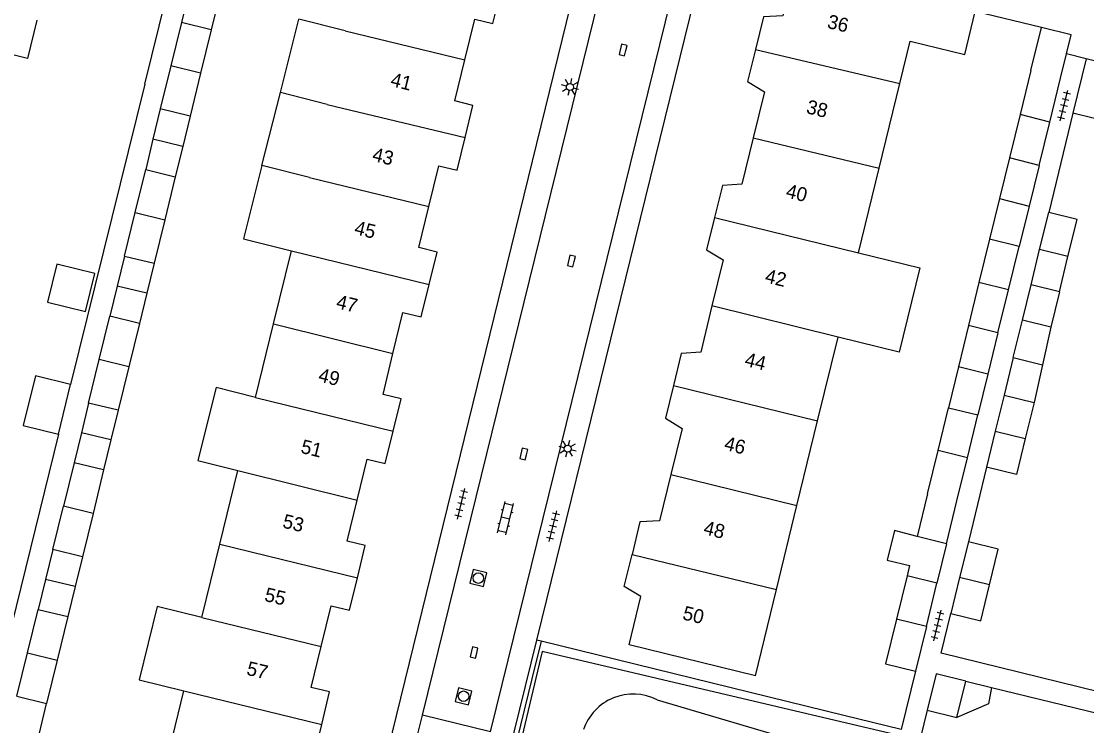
# Model space of a CAD drawing. Extents: x 128000 to 131008, y 398996 to 402500.
# Drawn here: x 128352.3 to 128428.5, y 399352.9 to 399403.3 of the extents above; entities that cross this region are included whole.
import ezdxf

# ---------------------------------------------------------------- set-up
doc = ezdxf.new("R2010")
doc.units = 0
for name, color, linetype in [('gg-afsc-erfafscheiding', 7, 'Continuous'), ('gg-afsc-hekwerk', 7, 'Continuous'), ('gg-afsc-muur', 7, 'Continuous'), ('gg-anno-huisnummerreeks BGT', 7, 'Continuous'), ('gg-bbg-bijgebouw', 7, 'Continuous'), ('gg-bbg-gedigitaliseerde bebouwing', 7, 'Continuous'), ('gg-bbg-gedigitaliseerde bijgebouw', 7, 'Continuous'), ('gg-bbg-hoofdgebouw', 7, 'Continuous'), ('gg-bbg-luifel en loopbrug', 7, 'Continuous'), ('gg-bbg-tussenscheiding', 7, 'Continuous'), ('gg-knt-bovenkant onderkant talud', 7, 'Continuous'), ('gg-knt-verharding', 7, 'Continuous'), ('gt-grn-groengrens', 7, 'Continuous'), ('gt-grn-weggrens', 7, 'Continuous'), ('gt-symb-klinker verharding', 7, 'Continuous'), ('gt-symb-kolk', 7, 'Continuous'), ('gt-symb-lichtmast', 7, 'Continuous'), ('gt-symb-rioolschacht', 7, 'Continuous'), ('gt-symb-tegel verharding', 7, 'Continuous')]:
    doc.layers.add(name, color=color, linetype=linetype)

# ---------------------------------------------------------------- blocks, each defined once
blk = doc.blocks.new('gt0-TEG1')
at = {"layer": 'gt-symb-tegel verharding'}
for p, q in [((-1.125, 0), (1.125, 0)), ((-0.9, -0.25), (-0.9, 0.25)), ((-0.45, -0.25), (-0.45, 0.25)), ((0, -0.25), (0, 0.25)), ((0.45, -0.25), (0.45, 0.25)), ((0.9, -0.25), (0.9, 0.25))]:
    blk.add_line(p, q, dxfattribs=at)
blk = doc.blocks.new('gt0-KOLK')
at = {"layer": 'gt-symb-kolk'}
blk.add_lwpolyline([(0, 0), (0.375, 0), (0.375, 0.4), (-0.375, 0.4), (-0.375, 0), (0, 0)], dxfattribs=at)
blk = doc.blocks.new('gt0-KL1')
at = {"layer": 'gt-symb-klinker verharding'}
for p, q in [((-1.15, 0.3), (1.15, 0.3)), ((-1, -0.3), (-1, 0.3)), ((-0.5, 0.3), (-0.5, 0.45)), ((0, -0.3), (0, 0.3)), ((0.5, 0.3), (0.5, 0.45)), ((1, -0.3), (1, 0.3)), ((-1.15, -0.3), (1.15, -0.3)), ((-0.5, -0.45), (-0.5, -0.3)), ((0.5, -0.45), (0.5, -0.3))]:
    blk.add_line(p, q, dxfattribs=at)
blk = doc.blocks.new('gt0-LMAST')
at = {"layer": 'gt-symb-lichtmast'}
for p, q in [((-0.182, 0.173), (-0.447, 0.438)), ((-0.005, 0.246), (-0.005, 0.621)), ((0.172, 0.173), (0.437, 0.438)), ((-0.255, -0.004), (-0.63, -0.004)), ((-0.182, -0.181), (-0.447, -0.446)), ((-0.005, -0.254), (-0.005, -0.629)), ((0.437, -0.446), (0.172, -0.181)), ((0.245, -0.004), (0.62, -0.004))]:
    blk.add_line(p, q, dxfattribs=at)
blk.add_circle((-0.005, -0.004), 0.25, dxfattribs=at)
blk = doc.blocks.new('gt0-RS')
at = {"layer": 'gt-symb-rioolschacht'}
blk.add_lwpolyline([(-0.5, -0.5), (0.5, -0.5), (0.5, 0.5), (-0.5, 0.5)], close=True, dxfattribs=at)
blk.add_circle((0, 0), 0.375, dxfattribs=at)

msp = doc.modelspace()

# ---------------------------------------------------------------- linework, layer by layer
at = {"layer": 'gg-afsc-erfafscheiding'}
for p, q in [((128361.141, 399398.801), (128355.822, 399377.327)), ((128427.52, 399396.72), (128425.79, 399389.623)), ((128354.95, 399373.776), (128349.884, 399353.163)), ((128421.346, 399371.408), (128420.049, 399366.073)), ((128389.475, 399358.969), (128389.168, 399359.044)), ((128416.267, 399356.82), (128415.248, 399352.644)), ((128421.708, 399355.648), (128431.462, 399353.28)), ((128417.092, 399354.019), (128416.376, 399351.113))]:
    msp.add_line(p, q, dxfattribs=at)
msp.add_lwpolyline([(128430.82, 399354.99), (128418.092, 399358.094), (128418.791, 399360.936)], dxfattribs=at)
at = {"layer": 'gg-afsc-hekwerk'}
for p, q in [((128389.475, 399358.969), (128388.81, 399356.259)), ((128411.126, 399353.656), (128389.475, 399358.969)), ((128388.81, 399356.259), (128387.997, 399352.947)), ((128415.248, 399352.644), (128411.126, 399353.656)), ((128387.997, 399352.947), (128382.838, 399331.927))]:
    msp.add_line(p, q, dxfattribs=at)
at = {"layer": 'gg-afsc-muur'}
for p, q in [((128361.141, 399398.801), (128365.13, 399415.2)), ((128425.272, 399402.844), (128420.541, 399403.998))]:
    msp.add_line(p, q, dxfattribs=at)
at = {"layer": 'gg-bbg-bijgebouw'}
for p, q in [((128363.752, 399403.216), (128362.989, 399400.108)), ((128427.409, 399402.323), (128425.272, 399402.844)), ((128362.989, 399400.108), (128362.235, 399397.035)), ((128414.129, 399357.341), (128416.267, 399356.82)), ((128419.227, 399353.493), (128419.868, 399356.095)), ((128417.092, 399354.019), (128419.227, 399353.493))]:
    msp.add_line(p, q, dxfattribs=at)
msp.add_lwpolyline([(128419.868, 399356.095), (128417.731, 399356.614), (128417.092, 399354.019)], dxfattribs=at)
at = {"layer": 'gg-bbg-gedigitaliseerde bebouwing'}
for p, q in [((128370.828, 399398.201), (128372.148, 399403.446)), ((128413.671, 399392.784), (128415.148, 399398.837)), ((128369.513, 399392.976), (128370.828, 399398.201)), ((128412.194, 399386.735), (128413.671, 399392.784)), ((128370.343, 399381.647), (128371.623, 399386.88)), ((128369.059, 399376.394), (128370.343, 399381.647)), ((128409.262, 399374.723), (128410.722, 399380.701)), ((128407.784, 399368.668), (128409.262, 399374.723)), ((128366.492, 399365.896), (128367.779, 399371.161)), ((128406.315, 399362.649), (128407.784, 399368.668)), ((128365.213, 399360.665), (128366.492, 399365.896)), ((128404.81, 399356.48), (128406.315, 399362.649)), ((128362.649, 399350.178), (128363.931, 399355.421))]:
    msp.add_line(p, q, dxfattribs=at)
for points in [[(128415.148, 399398.837), (128415.89, 399401.876), (128419.791, 399400.924), (128420.541, 399403.998)], [(128353.416, 399403.377), (128352.746, 399400.645), (128350.408, 399401.219), (128349.117, 399395.956)], [(128369.513, 399392.976), (128368.196, 399387.742), (128371.623, 399386.88)], [(128412.194, 399386.735), (128416.566, 399385.668), (128415.094, 399379.634), (128410.722, 399380.701)], [(128369.059, 399376.394), (128366.24, 399377.103), (128364.925, 399371.879), (128367.779, 399371.161)], [(128365.213, 399360.665), (128362.008, 399361.449), (128360.725, 399356.205), (128363.931, 399355.421)]]:
    msp.add_lwpolyline(points, dxfattribs=at)
at = {"layer": 'gg-bbg-gedigitaliseerde bijgebouw'}
for p, q in [((128365.885, 399402.692), (128363.752, 399403.216)), ((128365.885, 399402.692), (128365.121, 399399.584)), ((128424.52, 399399.77), (128425.272, 399402.844)), ((128427.069, 399400.959), (128427.409, 399402.323)), ((128426.64, 399399.24), (128427.069, 399400.959)), ((128365.121, 399399.584), (128364.37, 399396.512)), ((128424.52, 399399.77), (128423.752, 399396.632)), ((128425.866, 399396.091), (128426.64, 399399.24)), ((128364.37, 399396.512), (128362.235, 399397.035)), ((128423.752, 399396.632), (128422.99, 399393.524)), ((128425.102, 399392.983), (128425.866, 399396.091)), ((128425.102, 399392.983), (128422.99, 399393.524)), ((128360.442, 399389.613), (128361.196, 399392.7)), ((128361.196, 399392.7), (128363.312, 399392.183)), ((128363.312, 399392.183), (128362.558, 399389.096)), ((128359.682, 399386.505), (128360.442, 399389.613)), ((128362.558, 399389.096), (128361.798, 399385.987)), ((128421.567, 399387.715), (128420.806, 399384.607)), ((128423.68, 399387.2), (128421.567, 399387.715)), ((128422.916, 399384.093), (128423.68, 399387.2)), ((128424.526, 399384.44), (128425.142, 399386.966)), ((128427.172, 399386.471), (128425.142, 399386.966)), ((128359.682, 399386.505), (128361.798, 399385.987)), ((128426.556, 399383.945), (128427.172, 399386.471)), ((128420.806, 399384.607), (128420.053, 399381.531)), ((128422.16, 399381.018), (128422.916, 399384.093)), ((128423.91, 399381.914), (128424.526, 399384.44)), ((128426.556, 399383.945), (128425.94, 399381.419)), ((128357.873, 399379.102), (128358.633, 399382.211)), ((128360.749, 399381.694), (128358.633, 399382.211)), ((128360.749, 399381.694), (128359.989, 399378.585)), ((128422.16, 399381.018), (128420.053, 399381.531)), ((128425.94, 399381.419), (128423.91, 399381.914)), ((128357.113, 399375.993), (128357.873, 399379.102)), ((128359.989, 399378.585), (128359.229, 399375.476)), ((128354.95, 399373.776), (128355.822, 399377.327)), ((128422.602, 399376.546), (128421.974, 399373.978)), ((128422.602, 399376.546), (128424.745, 399376.024)), ((128359.229, 399375.476), (128357.113, 399375.993)), ((128417.875, 399372.59), (128418.623, 399375.659)), ((128418.623, 399375.659), (128420.732, 399375.145)), ((128424.745, 399376.024), (128424.114, 399373.456)), ((128419.981, 399372.068), (128420.732, 399375.145)), ((128352.438, 399374.393), (128354.95, 399373.776)), ((128421.974, 399373.978), (128421.346, 399371.408)), ((128417.124, 399369.505), (128417.875, 399372.59)), ((128356.071, 399371.728), (128355.311, 399368.619)), ((128358.184, 399371.213), (128356.071, 399371.728)), ((128419.231, 399368.992), (128419.981, 399372.068)), ((128358.184, 399371.213), (128357.427, 399368.104)), ((128417.124, 399369.505), (128416.382, 399366.457)), ((128354.551, 399365.511), (128355.311, 399368.619)), ((128418.482, 399365.917), (128419.231, 399368.992)), ((128357.427, 399368.104), (128356.668, 399364.995)), ((128418.482, 399365.917), (128416.382, 399366.457)), ((128356.668, 399364.995), (128354.551, 399365.511)), ((128420.049, 399366.073), (128419.42, 399363.505)), ((128415.665, 399363.64), (128414.907, 399360.531)), ((128417.799, 399363.113), (128415.665, 399363.64)), ((128419.42, 399363.505), (128418.791, 399360.936)), ((128417.042, 399360.004), (128417.799, 399363.113)), ((128352.746, 399358.127), (128353.506, 399361.235)), ((128353.506, 399361.235), (128355.622, 399360.718)), ((128355.622, 399360.718), (128354.862, 399357.61)), ((128414.907, 399360.531), (128414.129, 399357.341)), ((128417.042, 399360.004), (128416.267, 399356.82)), ((128351.986, 399355.018), (128352.746, 399358.127)), ((128354.862, 399357.61), (128354.102, 399354.501)), ((128351.986, 399355.018), (128354.102, 399354.501))]:
    msp.add_line(p, q, dxfattribs=at)
for points in [[(128354.838, 399385.931), (128354.165, 399383.213), (128356.883, 399382.54), (128357.556, 399385.258), (128354.838, 399385.931)], [(128355.822, 399377.327), (128353.306, 399377.945), (128352.438, 399374.393)], [(128424.114, 399373.456), (128423.483, 399370.887), (128421.346, 399371.408)], [(128421.556, 399362.986), (128422.182, 399365.553), (128420.049, 399366.073)], [(128418.791, 399360.936), (128420.929, 399360.414), (128421.556, 399362.986)]]:
    msp.add_lwpolyline(points, dxfattribs=at)
at = {"layer": 'gg-bbg-hoofdgebouw'}
for p, q in [((128428.47, 399400.61), (128427.52, 399396.72)), ((128435.79, 399398.81), (128428.47, 399400.61)), ((128434.83, 399394.93), (128427.52, 399396.72))]:
    msp.add_line(p, q, dxfattribs=at)
for points in [[(128407.62, 399407.15), (128406.78, 399403.69), (128405.38, 399403.61), (128404.814, 399401.292)], [(128384.016, 399400.532), (128384.73, 399403.46), (128386.03, 399403.15), (128386.594, 399405.449)], [(128404.814, 399401.292), (128404.25, 399398.98), (128405.45, 399398.26), (128404.645, 399394.953)], [(128384.038, 399394.979), (128384.6, 399397.28), (128383.3, 399397.6), (128384.016, 399400.532)], [(128381.455, 399390.042), (128382.17, 399392.97), (128383.47, 399392.65), (128384.038, 399394.979)], [(128404.645, 399394.953), (128403.84, 399391.65), (128402.45, 399391.56), (128401.881, 399389.26)], [(128381.476, 399384.479), (128382.04, 399386.79), (128380.74, 399387.11), (128381.455, 399390.042)], [(128401.881, 399389.26), (128401.31, 399386.95), (128402.51, 399386.24), (128401.705, 399382.935)], [(128378.885, 399379.544), (128379.6, 399382.48), (128380.91, 399382.16), (128381.476, 399384.479)], [(128401.705, 399382.935), (128400.9, 399379.63), (128399.5, 399379.54), (128398.941, 399377.245)], [(128378.901, 399373.98), (128379.47, 399376.29), (128378.17, 399376.61), (128378.885, 399379.544)], [(128398.941, 399377.245), (128398.37, 399374.9), (128399.57, 399374.18), (128398.759, 399370.877)], [(128376.314, 399369.044), (128377.03, 399371.98), (128378.33, 399371.66), (128378.901, 399373.98)], [(128398.759, 399370.877), (128397.95, 399367.58), (128396.55, 399367.49), (128395.984, 399365.171)], [(128376.342, 399363.497), (128376.9, 399365.8), (128375.6, 399366.12), (128376.314, 399369.044)], [(128404.81, 399356.48), (128395.77, 399358.69), (128396.62, 399362.15), (128395.42, 399362.86), (128395.984, 399365.171)], [(128373.749, 399358.57), (128374.46, 399361.5), (128375.78, 399361.18), (128376.342, 399363.497)], [(128373.786, 399353.013), (128374.35, 399355.33), (128373.04, 399355.65), (128373.749, 399358.57)], [(128371.198, 399348.067), (128371.92, 399351.01), (128373.22, 399350.69), (128373.786, 399353.013)]]:
    msp.add_lwpolyline(points, dxfattribs=at)
at = {"layer": 'gg-bbg-luifel en loopbrug'}
for p, q in [((128364.273, 399405.341), (128363.752, 399403.216)), ((128366.401, 399404.822), (128365.885, 399402.692)), ((128362.235, 399397.035), (128361.714, 399394.863)), ((128364.37, 399396.512), (128363.841, 399394.348)), ((128361.714, 399394.863), (128361.196, 399392.7)), ((128363.841, 399394.348), (128361.714, 399394.863)), ((128363.841, 399394.348), (128363.312, 399392.183)), ((128422.99, 399393.524), (128422.277, 399390.613)), ((128425.102, 399392.983), (128424.388, 399390.081)), ((128422.277, 399390.613), (128421.567, 399387.715)), ((128422.277, 399390.613), (128424.388, 399390.081)), ((128424.388, 399390.081), (128423.68, 399387.2)), ((128425.142, 399386.966), (128425.79, 399389.623)), ((128359.682, 399386.505), (128359.158, 399384.362)), ((128361.798, 399385.987), (128361.275, 399383.848)), ((128359.158, 399384.362), (128358.633, 399382.211)), ((128361.275, 399383.848), (128359.158, 399384.362)), ((128361.275, 399383.848), (128360.749, 399381.694)), ((128420.053, 399381.531), (128419.338, 399378.595)), ((128423.257, 399379.24), (128423.91, 399381.914)), ((128422.16, 399381.018), (128421.443, 399378.067)), ((128425.94, 399381.419), (128425.343, 399378.721)), ((128423.257, 399379.24), (128422.602, 399376.546)), ((128423.257, 399379.24), (128425.343, 399378.721)), ((128419.338, 399378.595), (128418.623, 399375.659)), ((128421.443, 399378.067), (128419.338, 399378.595)), ((128425.343, 399378.721), (128424.745, 399376.024)), ((128421.443, 399378.067), (128420.732, 399375.145)), ((128357.113, 399375.993), (128356.594, 399373.87)), ((128359.229, 399375.476), (128358.71, 399373.357)), ((128356.594, 399373.87), (128356.071, 399371.728)), ((128358.71, 399373.357), (128356.594, 399373.87)), ((128358.71, 399373.357), (128358.184, 399371.213)), ((128354.551, 399365.511), (128354.03, 399363.378)), ((128418.482, 399365.917), (128417.799, 399363.113)), ((128356.668, 399364.995), (128356.147, 399362.864)), ((128354.03, 399363.378), (128353.506, 399361.235)), ((128356.147, 399362.864), (128354.03, 399363.378)), ((128356.147, 399362.864), (128355.622, 399360.718)), ((128419.868, 399356.095), (128421.708, 399355.648)), ((128353.587, 399352.372), (128354.102, 399354.501))]:
    msp.add_line(p, q, dxfattribs=at)
for points in [[(128427.172, 399386.471), (128427.819, 399389.128), (128425.79, 399389.623)], [(128416.382, 399366.457), (128414.76, 399366.874), (128414.246, 399364.763), (128415.844, 399364.375), (128415.665, 399363.64)], [(128421.708, 399355.648), (128421.496, 399354.49), (128419.227, 399353.493)]]:
    msp.add_lwpolyline(points, dxfattribs=at)
at = {"layer": 'gg-bbg-tussenscheiding'}
for p, q in [((128375.469, 399402.61), (128372.148, 399403.446)), ((128375.469, 399402.61), (128384.016, 399400.532)), ((128404.814, 399401.292), (128415.148, 399398.837)), ((128365.121, 399399.584), (128362.989, 399400.108)), ((128374.184, 399397.357), (128370.828, 399398.201)), ((128374.184, 399397.357), (128384.038, 399394.979)), ((128425.866, 399396.091), (128423.752, 399396.632)), ((128404.645, 399394.953), (128413.671, 399392.784)), ((128372.904, 399392.123), (128369.513, 399392.976)), ((128372.904, 399392.123), (128381.455, 399390.042)), ((128360.442, 399389.613), (128362.558, 399389.096)), ((128401.881, 399389.26), (128412.194, 399386.735)), ((128371.623, 399386.88), (128381.476, 399384.479)), ((128422.916, 399384.093), (128420.806, 399384.607)), ((128426.556, 399383.945), (128424.526, 399384.44)), ((128410.722, 399380.701), (128401.705, 399382.935)), ((128370.343, 399381.647), (128378.885, 399379.544)), ((128359.989, 399378.585), (128357.873, 399379.102)), ((128398.941, 399377.245), (128409.262, 399374.723)), ((128369.059, 399376.394), (128378.901, 399373.98)), ((128421.974, 399373.978), (128424.114, 399373.456)), ((128419.981, 399372.068), (128417.875, 399372.59)), ((128367.779, 399371.161), (128376.314, 399369.044)), ((128398.759, 399370.877), (128407.784, 399368.668)), ((128357.427, 399368.104), (128355.311, 399368.619)), ((128366.492, 399365.896), (128376.342, 399363.497)), ((128395.984, 399365.171), (128406.315, 399362.649)), ((128421.556, 399362.986), (128419.42, 399363.505)), ((128365.213, 399360.665), (128373.749, 399358.57)), ((128417.042, 399360.004), (128414.907, 399360.531)), ((128352.746, 399358.127), (128354.862, 399357.61)), ((128363.931, 399355.421), (128373.786, 399353.013))]:
    msp.add_line(p, q, dxfattribs=at)
at = {"layer": 'gg-knt-bovenkant onderkant talud'}
msp.add_line((128397.773, 399354.77), (128409.169, 399351.399), dxfattribs=at)
msp.add_arc((128396.069, 399351.422), 3.757, 63.0254, 161.15843, dxfattribs=at)
at = {"layer": 'gg-knt-verharding'}
for p, q in [((128389.168, 399359.044), (128401.39, 399408.69)), ((128380.985, 399353.664), (128394.366, 399408.001)), ((128385.872, 399352.484), (128399.238, 399406.771)), ((128379.73, 399348.568), (128380.985, 399353.664)), ((128385.872, 399352.484), (128380.985, 399353.664))]:
    msp.add_line(p, q, dxfattribs=at)
for points in [[(128370.065, 399320.39), (128370.94, 399320.17), (128393.14, 399410.73)], [(128383.591, 399325.324), (128381.02, 399325.95), (128389.168, 399359.044)]]:
    msp.add_lwpolyline(points, dxfattribs=at)
at = {"layer": 'gt-grn-groengrens'}
msp.add_lwpolyline([(128407.555, 399321.038), (128407.124, 399321.144), (128414.56, 399352.342), (128389.557, 399358.214), (128383.287, 399331.816), (128382.838, 399331.927)], dxfattribs=at)
at = {"layer": 'gt-grn-weggrens'}
msp.add_line((128428.47, 399400.61), (128427.069, 399400.959), dxfattribs=at)

# ---------------------------------------------------------------- block references
at = {"layer": 'gt-symb-klinker verharding', "rotation": 76.22785456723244}
msp.add_blockref('gt0-KL1', (128386.931, 399367.765), dxfattribs=at)
at = {"layer": 'gt-symb-kolk'}
for p, rotation in [((128395.54, 399401.201), 76.11658196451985), ((128391.84, 399386.109), 76.1165819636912), ((128388.431, 399372.297), 76.1165819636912), ((128384.875, 399358.104), 76.1165819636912)]:
    msp.add_blockref('gt0-KOLK', p, dxfattribs=dict(at, rotation=rotation))
at = {"layer": 'gt-symb-lichtmast'}
for p, rotation in [((128391.536, 399398.598), 76.1165819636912), ((128391.372, 399372.735), 76.11658196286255)]:
    msp.add_blockref('gt0-LMAST', p, dxfattribs=dict(at, rotation=rotation))
at = {"layer": 'gt-symb-rioolschacht'}
for p, rotation in [((128384.991, 399363.472), 76.22785456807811), ((128383.931, 399355.024), 76.22785456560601)]:
    msp.add_blockref('gt0-RS', p, dxfattribs=dict(at, rotation=rotation))
at = {"layer": 'gt-symb-tegel verharding'}
for p, rotation in [((128426.886, 399397.264), 76.29711003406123), ((128383.757, 399368.792), 76.22785456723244), ((128390.333, 399367.18), 76.22785456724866), ((128417.842, 399360.082), 76.29711003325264)]:
    msp.add_blockref('gt0-TEG1', p, dxfattribs=dict(at, rotation=rotation))

# ---------------------------------------------------------------- texts
at = {"layer": 'gg-anno-huisnummerreeks BGT'}
for s, rotation, p in [('36', 346.4, (128409.889, 399402.836)), ('41', 346.3, (128378.646, 399398.681)), ('38', 346.3, (128408.397, 399396.737)), ('43', 346.3, (128377.341, 399393.332)), ('40', 346.3, (128406.93, 399390.716)), ('45', 346.3, (128376.062, 399388.088)), ('42', 346.3, (128405.437, 399384.638)), ('47', 346.3, (128374.76, 399382.795)), ('44', 346.3, (128403.983, 399378.665)), ('49', 346.3, (128373.484, 399377.554)), ('51', 346.3, (128372.226, 399372.44)), ('46', 346.2, (128402.517, 399372.664)), ('53', 346.3, (128370.922, 399367.101)), ('48', 346.2, (128401.035, 399366.63)), ('55', 346.4, (128369.63, 399361.853)), ('50', 346.2, (128399.541, 399360.533)), ('57', 346.4, (128368.348, 399356.571))]:
    msp.add_text(s, height=1, rotation=rotation, dxfattribs=at).set_placement(p)

doc.saveas('drawing.dxf')
